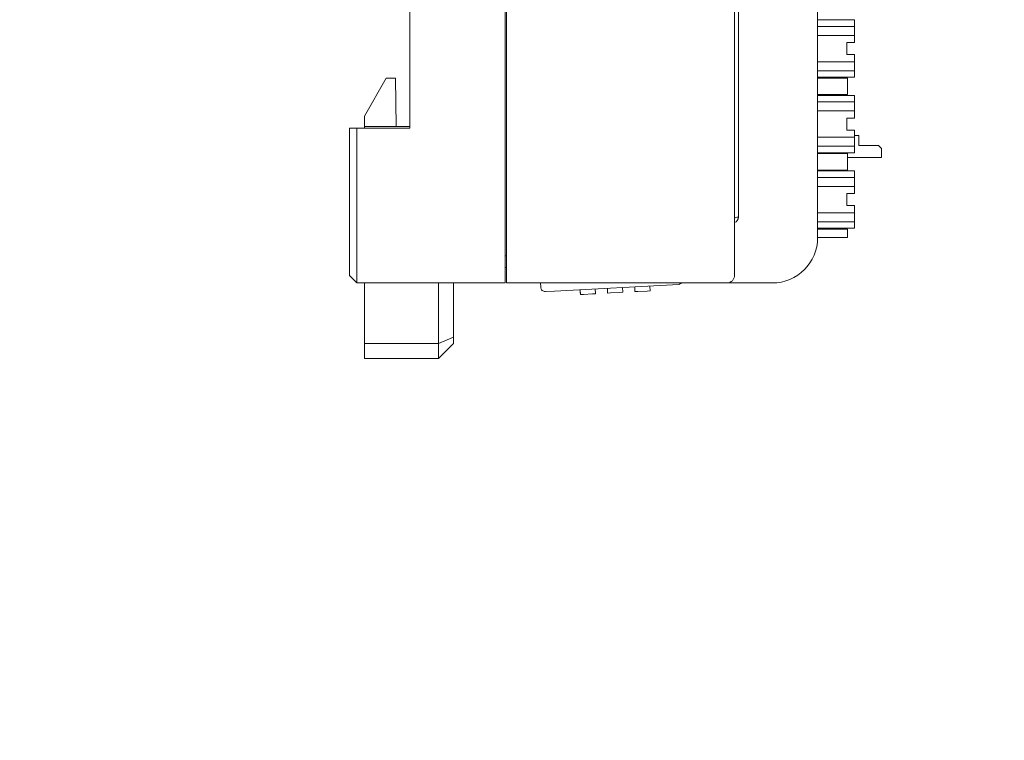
# Model space of a CAD drawing. Header units: millimetres. Extents: x -1114 to 1396, y -630 to 631.
# Tile 266 of 656: x -828 to -763, y 409 to 456. Entities that reach past the tile are written whole.
import ezdxf

# ---------------------------------------------------------------- set-up
doc = ezdxf.new("R2010")
doc.units = ezdxf.units.MM
doc.header["$MEASUREMENT"] = 0

msp = doc.modelspace()

# ---------------------------------------------------------------- linework, layer by layer
at = {"lineweight": 18}
for points, knots in [([(1038.9843, -629.7647), (1038.9843, -629.7647), (-1111.4882, -629.7647), (-1111.4882, -629.7647), (-1111.4882, -629.7647), (-1111.4882, -629.7647), (-1111.4882, 630.7883), (-1111.4882, 630.7883), (-1111.4882, 630.7883), (-1111.4882, 630.7883), (1038.9843, 630.7883), (1038.9843, 630.7883)], [0, 0, 0, 0, 0.3333333, 0.3333333, 0.3333333, 0.3333333, 0.6666667, 0.6666667, 0.6666667, 0.6666667, 1, 1, 1, 1]), ([(-781.1047, 443.3027), (-781.0947, 443.305), (-781.0848, 443.3072), (-781.0751, 443.3095), (-781.0751, 443.3095), (-781.0316, 443.3195), (-780.9916, 443.3296), (-780.9583, 443.3397)], [0, 0, 0, 0, 0.5, 0.5, 0.5, 0.5, 1, 1, 1, 1]), ([(-781.1048, 439.4933), (-781.1048, 439.3624), (-781.1586, 439.2323), (-781.2512, 439.1398), (-781.2512, 439.1398), (-781.3438, 439.0472), (-781.4739, 438.9933), (-781.6048, 438.9933)], [0, 0, 0, 0, 0.5, 0.5, 0.5, 0.5, 1, 1, 1, 1]), ([(-793.9386, 438.7087), (-793.9344, 438.6293), (-793.8989, 438.5547), (-793.8398, 438.5015), (-793.8398, 438.5015), (-793.7806, 438.4482), (-793.7028, 438.4207), (-793.6233, 438.4248)], [0, 0, 0, 0, 0.5, 0.5, 0.5, 0.5, 1, 1, 1, 1]), ([(-784.6096, 438.992), (-784.6421, 438.9735), (-784.6735, 438.9557), (-784.7022, 438.9394), (-784.7022, 438.9394), (-784.7147, 438.9323), (-784.7267, 438.9255), (-784.7378, 438.9192), (-784.7378, 438.9192), (-784.7477, 438.9136), (-784.7568, 438.9085), (-784.7649, 438.9038), (-784.7649, 438.9038), (-784.7739, 438.8987), (-784.7818, 438.8943), (-784.7863, 438.8917), (-784.7863, 438.8917), (-784.7905, 438.8893), (-784.792, 438.8885), (-784.7935, 438.8876)], [0, 0, 0, 0, 0.2, 0.2, 0.2, 0.2, 0.4, 0.4, 0.4, 0.4, 0.6, 0.6, 0.6, 0.6, 0.8, 0.8, 0.8, 0.8, 1, 1, 1, 1])]:
    msp.add_open_spline(points, degree=3, knots=knots, dxfattribs=at)
for points in [[(-775.6048, 470.1933), (-775.6048, 470.1933), (-775.6048, 441.9933), (-775.6048, 441.9933)], [(-775.6048, 470.1933), (-775.6048, 470.1933), (-775.6048, 441.9933), (-775.6048, 441.9933)], [(-780.8529, 458.8197), (-780.8529, 458.8197), (-780.8529, 443.3397), (-780.8529, 443.3397)], [(-781.1048, 457.8546), (-781.1048, 457.8546), (-781.1048, 456.1905), (-781.1048, 456.1905)], [(-802.6048, 456.1905), (-802.6048, 456.1905), (-802.6048, 457.4386), (-802.6048, 457.4386)], [(-796.2994, 456.1905), (-796.2994, 456.1905), (-796.2994, 457.4386), (-796.2994, 457.4386)], [(-796.1994, 456.1905), (-796.1994, 456.1905), (-796.1994, 457.4386), (-796.1994, 457.4386)], [(-773.1761, 456.4087), (-773.1761, 456.4087), (-775.6047, 456.4087), (-775.6047, 456.4087)], [(-773.1761, 456.1547), (-773.1761, 456.1547), (-773.1761, 456.4087), (-773.1761, 456.4087)], [(-802.6048, 449.2433), (-802.6048, 449.2433), (-802.6048, 456.1905), (-802.6048, 456.1905)], [(-796.2994, 442.9933), (-796.2994, 442.9933), (-796.2994, 456.1905), (-796.2994, 456.1905)], [(-796.1994, 442.9933), (-796.1994, 442.9933), (-796.1994, 456.1905), (-796.1994, 456.1905)], [(-781.1048, 442.9933), (-781.1048, 442.9933), (-781.1048, 456.1905), (-781.1048, 456.1905)], [(-781.1048, 456.1905), (-781.1048, 456.1905), (-781.1048, 442.9933), (-781.1048, 442.9933)], [(-775.6047, 455.9727), (-775.6047, 455.9727), (-773.1761, 455.9727), (-773.1761, 455.9727)], [(-773.1761, 456.1547), (-773.1761, 456.1547), (-773.1761, 455.8333), (-773.1761, 455.8333)], [(-773.1761, 455.5163), (-773.1761, 455.5163), (-773.1761, 455.8333), (-773.1761, 455.8333)], [(-775.6047, 455.3769), (-775.6047, 455.3769), (-773.1761, 455.3769), (-773.1761, 455.3769)], [(-773.1761, 455.5163), (-773.1761, 455.5163), (-773.1761, 455.1949), (-773.1761, 455.1949)], [(-773.1761, 454.9087), (-773.1761, 454.9087), (-773.1761, 455.1949), (-773.1761, 455.1949)], [(-773.6761, 454.9087), (-773.6761, 454.9087), (-773.1761, 454.9087), (-773.1761, 454.9087)], [(-773.6761, 454.9087), (-773.6761, 454.9087), (-773.6761, 454.1087), (-773.6761, 454.1087)], [(-773.6761, 454.1087), (-773.6761, 454.1087), (-773.1761, 454.1087), (-773.1761, 454.1087)], [(-773.1761, 453.8224), (-773.1761, 453.8224), (-773.1761, 454.1087), (-773.1761, 454.1087)], [(-773.1761, 453.8224), (-773.1761, 453.8224), (-773.1761, 453.5011), (-773.1761, 453.5011)], [(-773.1761, 453.6405), (-773.1761, 453.6405), (-775.6047, 453.6405), (-775.6047, 453.6405)], [(-775.6047, 453.0446), (-775.6047, 453.0446), (-773.1761, 453.0446), (-773.1761, 453.0446)], [(-773.1761, 453.184), (-773.1761, 453.184), (-773.1761, 453.5011), (-773.1761, 453.5011)], [(-773.1761, 453.184), (-773.1761, 453.184), (-773.1761, 452.8626), (-773.1761, 452.8626)], [(-805.6048, 450.0433), (-805.6048, 450.0433), (-804.1614, 452.5433), (-804.1614, 452.5433)], [(-804.1614, 452.5433), (-804.1614, 452.5433), (-803.5606, 452.5433), (-803.5606, 452.5433)], [(-803.5606, 452.5433), (-803.5606, 452.5433), (-803.5048, 449.3433), (-803.5048, 449.3433)], [(-775.6048, 452.5587), (-775.6048, 452.5587), (-775.5457, 452.5587), (-775.5457, 452.5587)], [(-773.1761, 452.6087), (-773.1761, 452.6087), (-775.6047, 452.6087), (-775.6047, 452.6087)], [(-773.7065, 452.5587), (-773.7065, 452.5587), (-775.5457, 452.5587), (-775.5457, 452.5587)], [(-773.7065, 452.5587), (-773.7065, 452.5587), (-773.6261, 452.5587), (-773.6261, 452.5587)], [(-773.6261, 451.4587), (-773.6261, 451.4587), (-773.6261, 452.5587), (-773.6261, 452.5587)], [(-773.6261, 452.5587), (-773.6261, 452.5587), (-773.6261, 451.4587), (-773.6261, 451.4587)], [(-773.1761, 452.6087), (-773.1761, 452.6087), (-773.1761, 452.8626), (-773.1761, 452.8626)], [(-775.5457, 451.4587), (-775.5457, 451.4587), (-775.6057, 451.4587), (-775.6057, 451.4587)], [(-773.1761, 451.4087), (-773.1761, 451.4087), (-775.6047, 451.4087), (-775.6047, 451.4087)], [(-775.5457, 451.4587), (-775.5457, 451.4587), (-773.7065, 451.4587), (-773.7065, 451.4587)], [(-773.6261, 451.4587), (-773.6261, 451.4587), (-773.7065, 451.4587), (-773.7065, 451.4587)], [(-773.1761, 451.1547), (-773.1761, 451.1547), (-773.1761, 451.4087), (-773.1761, 451.4087)], [(-773.1761, 451.1547), (-773.1761, 451.1547), (-773.1761, 450.8333), (-773.1761, 450.8333)], [(-775.6047, 450.9727), (-775.6047, 450.9727), (-773.1761, 450.9727), (-773.1761, 450.9727)], [(-773.1761, 450.5163), (-773.1761, 450.5163), (-773.1761, 450.8333), (-773.1761, 450.8333)], [(-773.1761, 450.5163), (-773.1761, 450.5163), (-773.1761, 450.1949), (-773.1761, 450.1949)], [(-805.6048, 449.3433), (-805.6048, 449.3433), (-805.6048, 450.0433), (-805.6048, 450.0433)], [(-775.6047, 450.3769), (-775.6047, 450.3769), (-773.1761, 450.3769), (-773.1761, 450.3769)], [(-773.6761, 449.9087), (-773.6761, 449.9087), (-773.6761, 449.1087), (-773.6761, 449.1087)], [(-773.6761, 449.9087), (-773.6761, 449.9087), (-773.1761, 449.9087), (-773.1761, 449.9087)], [(-773.1761, 449.9087), (-773.1761, 449.9087), (-773.1761, 450.1949), (-773.1761, 450.1949)], [(-806.6048, 449.2433), (-806.6048, 449.2433), (-806.1048, 449.2433), (-806.1048, 449.2433)], [(-806.6048, 442.9933), (-806.6048, 442.9933), (-806.6048, 449.2433), (-806.6048, 449.2433)], [(-806.1048, 449.2433), (-806.1048, 449.2433), (-802.6048, 449.2433), (-802.6048, 449.2433)], [(-806.1048, 449.2433), (-806.1048, 449.2433), (-806.1048, 442.9933), (-806.1048, 442.9933)], [(-805.6048, 449.3433), (-805.6048, 449.3433), (-805.6048, 449.2432), (-805.6048, 449.2432)], [(-802.6048, 449.3433), (-802.6048, 449.3433), (-805.6048, 449.3433), (-805.6048, 449.3433)], [(-773.6761, 449.1087), (-773.6761, 449.1087), (-773.1761, 449.1087), (-773.1761, 449.1087)], [(-773.1761, 448.8224), (-773.1761, 448.8224), (-773.1761, 449.1087), (-773.1761, 449.1087)], [(-773.1761, 448.6405), (-773.1761, 448.6405), (-775.6047, 448.6405), (-775.6047, 448.6405)], [(-772.8792, 448.7529), (-772.8792, 448.7529), (-773.1762, 448.7529), (-773.1762, 448.7529)], [(-773.1761, 448.8224), (-773.1761, 448.8224), (-773.1761, 448.5011), (-773.1761, 448.5011)], [(-773.1761, 448.184), (-773.1761, 448.184), (-773.1761, 448.5011), (-773.1761, 448.5011)], [(-772.8792, 448.1029), (-772.8792, 448.1029), (-772.8792, 448.7529), (-772.8792, 448.7529)], [(-775.6047, 448.0446), (-775.6047, 448.0446), (-773.1761, 448.0446), (-773.1761, 448.0446)], [(-773.1761, 448.184), (-773.1761, 448.184), (-773.1761, 447.8626), (-773.1761, 447.8626)], [(-773.1761, 447.6087), (-773.1761, 447.6087), (-773.1761, 447.8626), (-773.1761, 447.8626)], [(-771.5792, 448.1029), (-771.5792, 448.1029), (-772.8792, 448.1029), (-772.8792, 448.1029)], [(-771.3792, 447.9029), (-771.3792, 447.9029), (-771.5792, 448.1029), (-771.5792, 448.1029)], [(-771.3792, 447.9029), (-771.3792, 447.9029), (-771.3792, 447.8029), (-771.3792, 447.8029)], [(-771.3792, 447.3029), (-771.3792, 447.3029), (-771.3792, 447.8029), (-771.3792, 447.8029)], [(-775.6048, 447.5587), (-775.6048, 447.5587), (-775.5457, 447.5587), (-775.5457, 447.5587)], [(-773.1761, 447.6087), (-773.1761, 447.6087), (-775.6047, 447.6087), (-775.6047, 447.6087)], [(-773.7065, 447.5587), (-773.7065, 447.5587), (-775.5457, 447.5587), (-775.5457, 447.5587)], [(-773.7065, 447.5587), (-773.7065, 447.5587), (-773.6261, 447.5587), (-773.6261, 447.5587)], [(-771.3792, 447.3029), (-771.3792, 447.3029), (-773.6263, 447.3029), (-773.6263, 447.3029)], [(-771.3792, 447.3029), (-771.3792, 447.3029), (-773.6263, 447.3029), (-773.6263, 447.3029)], [(-773.6261, 446.4587), (-773.6261, 446.4587), (-773.6261, 447.5587), (-773.6261, 447.5587)], [(-773.6261, 447.5587), (-773.6261, 447.5587), (-773.6261, 446.4587), (-773.6261, 446.4587)], [(-775.5457, 446.4587), (-775.5457, 446.4587), (-775.6057, 446.4587), (-775.6057, 446.4587)], [(-773.1761, 446.4087), (-773.1761, 446.4087), (-775.6047, 446.4087), (-775.6047, 446.4087)], [(-775.6047, 445.9727), (-775.6047, 445.9727), (-773.1761, 445.9727), (-773.1761, 445.9727)], [(-775.5457, 446.4587), (-775.5457, 446.4587), (-773.7065, 446.4587), (-773.7065, 446.4587)], [(-773.6261, 446.4587), (-773.6261, 446.4587), (-773.7065, 446.4587), (-773.7065, 446.4587)], [(-773.1761, 446.1547), (-773.1761, 446.1547), (-773.1761, 446.4087), (-773.1761, 446.4087)], [(-773.1761, 446.1547), (-773.1761, 446.1547), (-773.1761, 445.8333), (-773.1761, 445.8333)], [(-775.6047, 445.3769), (-775.6047, 445.3769), (-773.1761, 445.3769), (-773.1761, 445.3769)], [(-773.1761, 445.5163), (-773.1761, 445.5163), (-773.1761, 445.8333), (-773.1761, 445.8333)], [(-773.1761, 445.5163), (-773.1761, 445.5163), (-773.1761, 445.1949), (-773.1761, 445.1949)], [(-773.1761, 444.9087), (-773.1761, 444.9087), (-773.1761, 445.1949), (-773.1761, 445.1949)], [(-773.6761, 444.9087), (-773.6761, 444.9087), (-773.6761, 444.1087), (-773.6761, 444.1087)], [(-773.6761, 444.9087), (-773.6761, 444.9087), (-773.1761, 444.9087), (-773.1761, 444.9087)], [(-773.6761, 444.1087), (-773.6761, 444.1087), (-773.1761, 444.1087), (-773.1761, 444.1087)], [(-773.1761, 443.8224), (-773.1761, 443.8224), (-773.1761, 444.1087), (-773.1761, 444.1087)], [(-781.1047, 442.9964), (-780.9548, 443.0436), (-780.8529, 443.1826), (-780.8529, 443.3397)], [(-780.9583, 443.3397), (-780.9583, 443.3397), (-780.8529, 443.3397), (-780.8529, 443.3397)], [(-773.1761, 443.6405), (-773.1761, 443.6405), (-775.6047, 443.6405), (-775.6047, 443.6405)], [(-773.1761, 443.8224), (-773.1761, 443.8224), (-773.1761, 443.5011), (-773.1761, 443.5011)], [(-773.1761, 443.184), (-773.1761, 443.184), (-773.1761, 443.5011), (-773.1761, 443.5011)], [(-806.6048, 439.4933), (-806.6048, 439.4933), (-806.6048, 442.9933), (-806.6048, 442.9933)], [(-806.1048, 442.9933), (-806.1048, 442.9933), (-806.1048, 438.9933), (-806.1048, 438.9933)], [(-796.2994, 438.9933), (-796.2994, 438.9933), (-796.2994, 442.9933), (-796.2994, 442.9933)], [(-796.1994, 438.9933), (-796.1994, 438.9933), (-796.1994, 442.9933), (-796.1994, 442.9933)], [(-781.1048, 442.9933), (-781.1048, 442.9933), (-781.1048, 439.4933), (-781.1048, 439.4933)], [(-775.6047, 443.0446), (-775.6047, 443.0446), (-773.1761, 443.0446), (-773.1761, 443.0446)], [(-773.1761, 442.6087), (-773.1761, 442.6087), (-775.6047, 442.6087), (-775.6047, 442.6087)], [(-773.1761, 443.184), (-773.1761, 443.184), (-773.1761, 442.8626), (-773.1761, 442.8626)], [(-773.1761, 442.6087), (-773.1761, 442.6087), (-773.1761, 442.8626), (-773.1761, 442.8626)], [(-778.6048, 438.9933), (-776.9479, 438.9933), (-775.6048, 440.3364), (-775.6048, 441.9933)], [(-778.6048, 438.9933), (-776.9479, 438.9933), (-775.6048, 440.3364), (-775.6048, 441.9933)], [(-775.5457, 442.0087), (-775.5457, 442.0087), (-775.6057, 442.0087), (-775.6057, 442.0087)], [(-775.6048, 442.5587), (-775.6048, 442.5587), (-775.5457, 442.5587), (-775.5457, 442.5587)], [(-773.7065, 442.5587), (-773.7065, 442.5587), (-775.5457, 442.5587), (-775.5457, 442.5587)], [(-773.7065, 442.0087), (-773.7065, 442.0087), (-775.5457, 442.0087), (-775.5457, 442.0087)], [(-773.7065, 442.5587), (-773.7065, 442.5587), (-773.6261, 442.5587), (-773.6261, 442.5587)], [(-773.6261, 442.0087), (-773.6261, 442.0087), (-773.7065, 442.0087), (-773.7065, 442.0087)], [(-773.6261, 442.0087), (-773.6261, 442.0087), (-773.6261, 442.5587), (-773.6261, 442.5587)], [(-773.6261, 442.5587), (-773.6261, 442.5587), (-773.6261, 442.0087), (-773.6261, 442.0087)], [(-796.2994, 440.7933), (-796.2994, 440.7933), (-796.1993, 440.7933), (-796.1993, 440.7933)], [(-796.2994, 440.7933), (-796.2994, 440.7933), (-796.1993, 440.7933), (-796.1993, 440.7933)], [(-796.2994, 440.0085), (-796.2994, 440.0085), (-796.1994, 440.0138), (-796.1994, 440.0138)], [(-806.1048, 438.9933), (-806.1048, 438.9933), (-806.6048, 439.4933), (-806.6048, 439.4933)], [(-806.6048, 439.4933), (-806.6048, 439.4933), (-806.1048, 438.9933), (-806.1048, 438.9933)], [(-796.2994, 438.9933), (-796.2994, 438.9933), (-806.1048, 438.9933), (-806.1048, 438.9933)], [(-796.2994, 438.9933), (-796.2994, 438.9933), (-806.1048, 438.9933), (-806.1048, 438.9933)], [(-805.6048, 438.9932), (-805.6048, 438.9932), (-805.6048, 434.9933), (-805.6048, 434.9933)], [(-800.7048, 434.9933), (-800.7048, 434.9933), (-800.7048, 438.9933), (-800.7048, 438.9933)], [(-799.7048, 438.9933), (-799.7048, 438.9933), (-799.7048, 435.4075), (-799.7048, 435.4075)], [(-781.6048, 438.9933), (-781.6048, 438.9933), (-796.1994, 438.9933), (-796.1994, 438.9933)], [(-796.1994, 438.9933), (-791.3345, 438.9933), (-786.4696, 438.9933), (-781.6048, 438.9933)], [(-793.9386, 438.7087), (-793.9386, 438.7087), (-793.9535, 438.9933), (-793.9535, 438.9933)], [(-793.9386, 438.7087), (-793.9386, 438.7087), (-793.9535, 438.9933), (-793.9535, 438.9933)], [(-784.7935, 438.8876), (-784.7935, 438.8876), (-793.0241, 438.4562), (-793.0241, 438.4562)], [(-784.7934, 438.8876), (-784.7934, 438.8876), (-793.0241, 438.4562), (-793.0241, 438.4562)], [(-788.5251, 438.6921), (-788.5251, 438.6921), (-788.5084, 438.3739), (-788.5084, 438.3739)], [(-788.5084, 438.3739), (-788.5084, 438.3739), (-788.5251, 438.6921), (-788.5251, 438.6921)], [(-787.7084, 438.5753), (-787.7084, 438.5753), (-787.7168, 438.7344), (-787.7168, 438.7344)], [(-787.7001, 438.4163), (-787.7001, 438.4163), (-787.7168, 438.7344), (-787.7168, 438.7344)], [(-786.7181, 438.7868), (-786.7181, 438.7868), (-786.7015, 438.4686), (-786.7015, 438.4686)], [(-786.7015, 438.4686), (-786.7015, 438.4686), (-786.7181, 438.7868), (-786.7181, 438.7868)], [(-784.9565, 438.9933), (-784.9565, 438.9933), (-784.957, 438.9933), (-784.957, 438.9933)], [(-780.6048, 438.9933), (-780.6048, 438.9933), (-781.6048, 438.9933), (-781.6048, 438.9933)], [(-781.2578, 438.9933), (-781.2578, 438.9933), (-781.2578, 438.9933), (-781.2578, 438.9933)], [(-778.6048, 438.9933), (-778.6048, 438.9933), (-780.6048, 438.9933), (-780.6048, 438.9933)], [(-778.6048, 438.9933), (-778.6048, 438.9933), (-780.6048, 438.9933), (-780.6048, 438.9933)], [(-793.0241, 438.4562), (-793.0241, 438.4562), (-793.6233, 438.4248), (-793.6233, 438.4248)], [(-791.3223, 438.3859), (-791.3223, 438.3859), (-791.3307, 438.545), (-791.3307, 438.545)], [(-791.314, 438.2269), (-791.314, 438.2269), (-791.3307, 438.545), (-791.3307, 438.545)], [(-791.314, 438.2269), (-791.314, 438.2269), (-791.3223, 438.3859), (-791.3223, 438.3859)], [(-791.1143, 438.2373), (-791.1143, 438.2373), (-791.314, 438.2269), (-791.314, 438.2269)], [(-790.5151, 438.2688), (-790.5151, 438.2688), (-791.1143, 438.2373), (-791.1143, 438.2373)], [(-790.3154, 438.2792), (-790.3154, 438.2792), (-790.5151, 438.2688), (-790.5151, 438.2688)], [(-790.332, 438.5973), (-790.332, 438.5973), (-790.3154, 438.2792), (-790.3154, 438.2792)], [(-790.3154, 438.2792), (-790.3154, 438.2792), (-790.332, 438.5973), (-790.332, 438.5973)], [(-789.5154, 438.4806), (-789.5154, 438.4806), (-789.5237, 438.6397), (-789.5237, 438.6397)], [(-789.507, 438.3216), (-789.507, 438.3216), (-789.5237, 438.6397), (-789.5237, 438.6397)], [(-789.507, 438.3216), (-789.507, 438.3216), (-789.5154, 438.4806), (-789.5154, 438.4806)], [(-789.3073, 438.332), (-789.3073, 438.332), (-789.507, 438.3216), (-789.507, 438.3216)], [(-788.7081, 438.3634), (-788.7081, 438.3634), (-789.3073, 438.332), (-789.3073, 438.332)], [(-788.5084, 438.3739), (-788.5084, 438.3739), (-788.7081, 438.3634), (-788.7081, 438.3634)], [(-787.7001, 438.4163), (-787.7001, 438.4163), (-787.7084, 438.5753), (-787.7084, 438.5753)], [(-787.5004, 438.4267), (-787.5004, 438.4267), (-787.7001, 438.4163), (-787.7001, 438.4163)], [(-786.9012, 438.4581), (-786.9012, 438.4581), (-787.5004, 438.4267), (-787.5004, 438.4267)], [(-786.7015, 438.4686), (-786.7015, 438.4686), (-786.9012, 438.4581), (-786.9012, 438.4581)], [(-805.6048, 434.9933), (-805.6048, 434.9933), (-805.6048, 433.9933), (-805.6048, 433.9933)], [(-805.6048, 434.9933), (-805.6048, 434.9933), (-800.7048, 434.9933), (-800.7048, 434.9933)], [(-800.7048, 434.9933), (-800.7048, 434.9933), (-799.7048, 435.4075), (-799.7048, 435.4075)], [(-800.7048, 433.9933), (-800.7048, 433.9933), (-799.7048, 434.9933), (-799.7048, 434.9933)], [(-800.7048, 433.9933), (-800.7048, 433.9933), (-800.7048, 434.9933), (-800.7048, 434.9933)], [(-799.7048, 435.4075), (-799.7048, 435.4075), (-799.7048, 434.9933), (-799.7048, 434.9933)], [(-805.6048, 433.9933), (-805.6048, 433.9933), (-800.7048, 433.9933), (-800.7048, 433.9933)]]:
    msp.add_open_spline(points, degree=3, dxfattribs=at)

doc.saveas('drawing.dxf')
